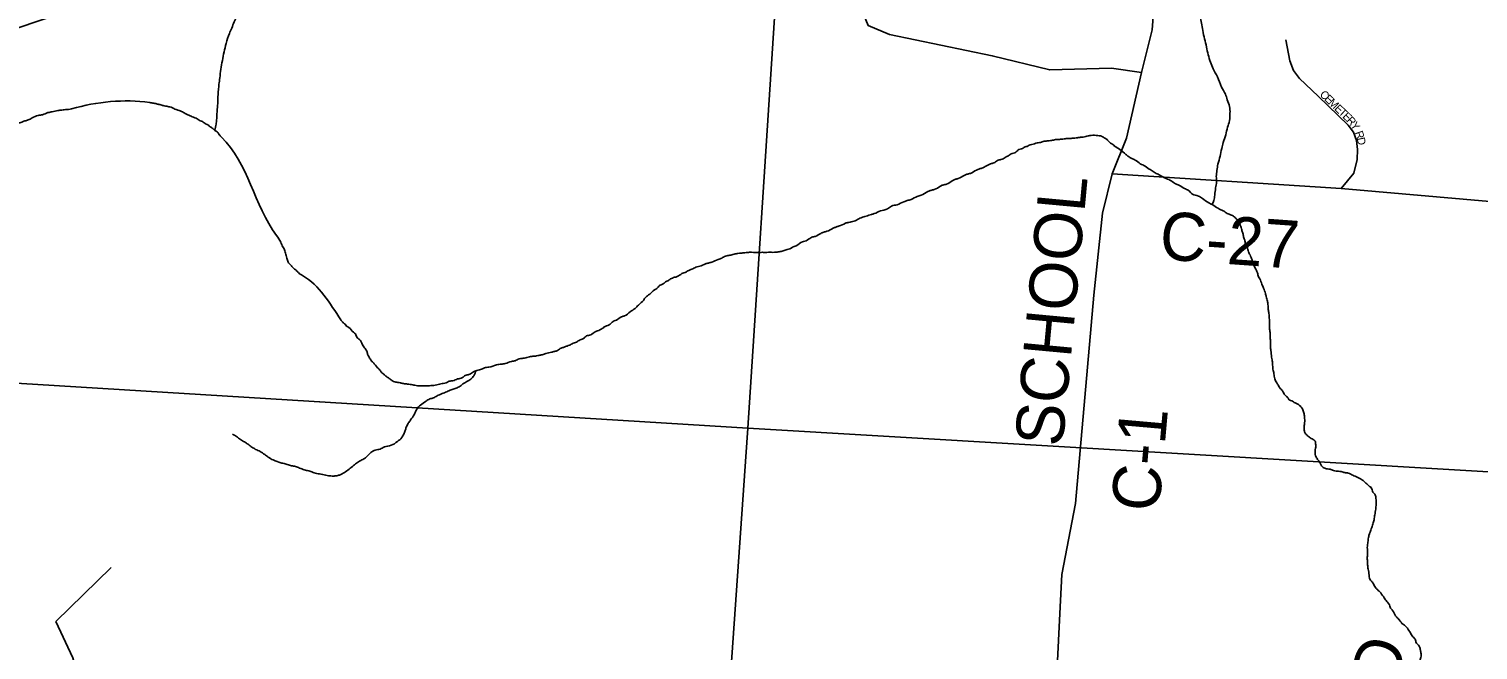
# Model space of a CAD drawing. Extents: x -15 to 405, y -40 to 87.
# Drawn here: x 5.241 to 6.955, y 15.462 to 16.197 of the extents above; entities that cross this region are included whole.
import ezdxf

# ---------------------------------------------------------------- set-up
doc = ezdxf.new("R2010")
doc.units = 0
for name, color, linetype in [('GM_P_State_Location', 7, 'Continuous'), ('GM_X_Adjacent_County_Text', 7, 'Continuous'), ('GM_X_Airport_Location_Class_2', 7, 'Continuous'), ('GM_X_Major_Lake', 7, 'Continuous'), ('GM_X_Major_River', 7, 'Continuous'), ('GM_X_Minor_Lake', 7, 'Continuous'), ('GM_X_Minor_River', 7, 'Continuous'), ('GM_X_Township_Text', 7, 'Continuous')]:
    doc.layers.add(name, color=color, linetype=linetype)

msp = doc.modelspace()

# ---------------------------------------------------------------- linework, layer by layer
at = {"layer": 'GM_P_State_Location'}
msp.add_lwpolyline([(5.2726, 15.4959), (5.3381, 15.5596)], dxfattribs=at)
at = {"layer": 'GM_X_Adjacent_County_Text'}
for points in [[(6.6405, 15.9891), (6.6428, 15.9938), (6.6438, 16.0002), (6.6448, 16.0086), (6.6458, 16.0157), (6.6456, 16.0222), (6.6463, 16.0294), (6.6476, 16.0366), (6.6502, 16.046), (6.652, 16.0554), (6.6538, 16.0622), (6.6568, 16.0716), (6.6589, 16.0803), (6.6611, 16.0882), (6.6618, 16.0969), (6.6613, 16.1049), (6.6585, 16.113), (6.6564, 16.1195), (6.6518, 16.128), (6.6469, 16.14), (6.6419, 16.1496), (6.6387, 16.1573), (6.636, 16.1662), (6.634, 16.1753), (6.6317, 16.1849), (6.6297, 16.1949), (6.6281, 16.2037), (6.6268, 16.2109), (6.6263, 16.2185), (6.6266, 16.2261), (6.6268, 16.233), (6.6297, 16.2401), (6.6367, 16.2463), (6.6442, 16.2556), (6.649, 16.2619), (6.6527, 16.269), (6.6563, 16.2757), (6.6588, 16.2832), (6.6609, 16.2896), (6.6623, 16.296), (6.6629, 16.3036), (6.6635, 16.3108), (6.6642, 16.3203), (6.6637, 16.3286), (6.6628, 16.3355), (6.6601, 16.3432), (6.6573, 16.3505), (6.6548, 16.3574), (6.6528, 16.3655), (6.652, 16.3739), (6.6523, 16.383), (6.6529, 16.3898), (6.6542, 16.397), (6.656, 16.4041), (6.6586, 16.4128), (6.6603, 16.4203), (6.6625, 16.4282), (6.6646, 16.4358), (6.6667, 16.4421), (6.6698, 16.4542), (6.672, 16.4629), (6.6734, 16.4704), (6.674, 16.478), (6.6738, 16.4845), (6.6733, 16.4925), (6.6728, 16.4997), (6.6723, 16.5066), (6.6718, 16.5138), (6.6701, 16.5211), (6.6688, 16.5283), (6.6669, 16.5375), (6.6649, 16.5463), (6.6643, 16.5532), (6.6649, 16.5596), (6.6625, 16.5662), (6.6529, 16.5729), (6.6462, 16.5777), (6.6395, 16.5817), (6.6328, 16.5854), (6.6245, 16.5895), (6.6171, 16.5924), (6.6099, 16.5953), (6.6009, 16.5986), (6.5923, 16.6019), (6.5833, 16.6053), (6.5717, 16.6094), (6.5619, 16.6136), (6.5541, 16.6169), (6.5455, 16.6202), (6.5361, 16.6239), (6.5271, 16.6276), (6.5204, 16.6301), (6.5136, 16.633), (6.5069, 16.6367), (6.4987, 16.6404), (6.4912, 16.6429), (6.483, 16.647)], [(5.4606, 16.0768), (5.4622, 16.0842), (5.4634, 16.0994), (5.4641, 16.1085), (5.4644, 16.1168), (5.465, 16.1248), (5.4656, 16.1312), (5.4666, 16.1388), (5.4677, 16.149), (5.4696, 16.1592), (5.474, 16.1796), (5.4779, 16.1913), (5.4807, 16.1976), (5.4836, 16.2051), (5.4889, 16.2141), (5.4952, 16.2218), (5.5018, 16.2269), (5.51, 16.2343), (5.5194, 16.2431), (5.5269, 16.2516), (5.5325, 16.2594), (5.5365, 16.2661), (5.5429, 16.2746), (5.5485, 16.2828), (5.5532, 16.2895), (5.5584, 16.2957), (5.5647, 16.3039), (5.5684, 16.311), (5.5748, 16.3207), (5.5777, 16.3278), (5.5828, 16.3344), (5.5899, 16.3414), (5.5989, 16.3506), (5.6056, 16.3592), (5.6147, 16.3691), (5.6238, 16.3787), (5.6335, 16.3871), (5.6417, 16.3944), (5.6492, 16.4022), (5.6559, 16.4095), (5.6626, 16.4162), (5.67, 16.4216), (5.6785, 16.4259), (5.685, 16.4291), (5.6919, 16.4311), (5.6996, 16.4347), (5.7062, 16.439), (5.714, 16.4456), (5.72, 16.4538), (5.7275, 16.463), (5.7374, 16.4741), (5.7437, 16.4811), (5.7485, 16.4878), (5.754, 16.4944), (5.7603, 16.5018), (5.7658, 16.5085), (5.7722, 16.5155), (5.7785, 16.5233)], [(5.7215, 15.7751), (5.7146, 15.7746), (5.7089, 15.7744), (5.7006, 15.7746), (5.6975, 15.7751), (5.6949, 15.7756), (5.6885, 15.7766), (5.6839, 15.7771), (5.6802, 15.778), (5.6772, 15.7785), (5.6723, 15.7798), (5.67, 15.781), (5.6671, 15.7833), (5.6637, 15.7854), (5.6608, 15.7881), (5.6582, 15.7901), (5.656, 15.7932), (5.6523, 15.7968), (5.6494, 15.8007), (5.6465, 15.8034), (5.6439, 15.8073), (5.6418, 15.8112), (5.6408, 15.8146), (5.6386, 15.8185), (5.6354, 15.8232), (5.6318, 15.8294), (5.6292, 15.8313), (5.627, 15.836), (5.6248, 15.8379), (5.6193, 15.8434), (5.6167, 15.8451), (5.6149, 15.8474), (5.6123, 15.8494), (5.6098, 15.8525), (5.5644, 15.9049), (5.5618, 15.9065), (5.5596, 15.9085), (5.5559, 15.912), (5.5526, 15.9148), (5.55, 15.9179), (5.5475, 15.9207), (5.5461, 15.9257), (5.5451, 15.9287), (5.5437, 15.9341), (5.5427, 15.9364), (5.5412, 15.9388), (5.5388, 15.9445), (5.5337, 15.9523), (5.4685, 16.0688), (5.4659, 16.0716), (5.4634, 16.0751), (5.4608, 16.0767), (5.4574, 16.0795), (5.4545, 16.0815), (5.4515, 16.0838), (5.4493, 16.0847), (5.4471, 16.0866), (5.4448, 16.0875), (5.44, 16.0903), (5.434, 16.0928), (5.4317, 16.094), (5.428, 16.0956), (5.4246, 16.0973), (5.4224, 16.0985), (5.4198, 16.0997), (5.4171, 16.1006), (5.4149, 16.1014), (5.4123, 16.1026), (5.4089, 16.1042), (5.4063, 16.1047), (5.404, 16.1052), (5.4006, 16.1057), (5.3969, 16.1069), (5.3946, 16.1074), (5.3908, 16.1083), (5.3863, 16.1092), (5.3837, 16.1096), (5.2912, 16.1021), (5.2877, 16.1014), (5.2855, 16.1015), (5.2797, 16.1006), (5.2752, 16.1003), (5.2683, 16.0987), (5.2633, 16.0977), (5.2568, 16.0952), (5.2518, 16.0943), (5.2445, 16.0915), (5.2399, 16.089), (5.236, 16.0879), (5.2333, 16.0869), (5.2291, 16.0855), (5.2261, 16.0849), (5.2222, 16.0831), (5.2195, 16.0817), (5.2141, 16.0795), (5.2118, 16.0781), (5.2091, 16.0759)], [(6.5253, 16.0581), (6.5231, 16.0601), (6.5205, 16.0617), (6.5179, 16.0641), (6.5158, 16.0664), (6.5131, 16.068), (6.5109, 16.0692), (6.5087, 16.0701), (6.5053, 16.0706), (6.4977, 16.0708), (6.4939, 16.0702), (6.4912, 16.0695), (6.4881, 16.0688), (6.4851, 16.0686), (6.4813, 16.0679), (6.4752, 16.0674), (6.4725, 16.0671), (6.4702, 16.0672), (6.4656, 16.0666), (6.4626, 16.0663), (6.4599, 16.066), (6.4554, 16.0658), (6.4508, 16.0648), (6.4477, 16.0645), (6.4454, 16.0642), (6.4409, 16.0636), (6.4363, 16.0622), (6.4336, 16.0619), (6.4271, 16.0599), (6.424, 16.0592), (6.4217, 16.0578), (6.4194, 16.0571), (6.4163, 16.0553), (6.4109, 16.0532), (6.4086, 16.051), (6.4028, 16.0489), (6.3985, 16.046), (6.3958, 16.0445), (6.3908, 16.0421), (6.3866, 16.0411), (6.3823, 16.0382), (6.3785, 16.0371), (6.3754, 16.0357), (6.3692, 16.0325), (6.3654, 16.0311), (6.3619, 16.0297), (6.3546, 16.0258), (6.3504, 16.0248), (6.3473, 16.0234), (6.3403, 16.0198), (6.3369, 16.0188), (6.3338, 16.0173), (6.3265, 16.013), (6.3222, 16.012), (6.3192, 16.0106), (6.3118, 16.0067), (6.308, 16.0057), (6.3045, 16.0043), (6.2964, 16), (6.2918, 15.9986), (6.2845, 15.995), (6.2799, 15.9937), (6.276, 15.9923), (6.268, 15.9888), (6.2614, 15.9871), (6.2564, 15.9838), (6.2483, 15.9814), (6.241, 15.9782), (6.2376, 15.9772), (6.2345, 15.9762), (6.2284, 15.9745), (6.2226, 15.972), (6.2168, 15.9692), (6.2107, 15.9679), (6.2069, 15.9668), (6.1988, 15.9633), (6.1953, 15.9623), (6.1922, 15.9609), (6.1849, 15.9573), (6.1811, 15.9563), (6.1776, 15.9549), (6.1711, 15.9513), (6.1672, 15.9503), (6.1645, 15.9489), (6.1587, 15.9456), (6.156, 15.945), (6.1487, 15.9403), (6.146, 15.9392), (6.1394, 15.936), (6.1367, 15.9353), (6.1344, 15.9347), (6.1295, 15.9333), (6.1249, 15.9327), (6.1211, 15.9324), (6.1177, 15.9326), (6.1139, 15.9323), (6.1086, 15.9325)], [(6.7535, 15.7154), (6.7513, 15.7178), (6.7499, 15.7208), (6.7497, 15.7266), (6.7498, 15.7288), (6.7503, 15.7326), (6.75, 15.7357), (6.7498, 15.7391), (6.7495, 15.7414), (6.7481, 15.746), (6.7448, 15.7507), (6.7419, 15.753), (6.7389, 15.7543), (6.7348, 15.7567), (6.7318, 15.7579), (6.73, 15.7606), (6.727, 15.7634), (6.7238, 15.7685), (6.7205, 15.7724), (6.718, 15.7766), (6.7151, 15.7817), (6.7144, 15.7843), (6.7135, 15.7901), (6.7128, 15.7928), (6.7125, 15.7954), (6.712, 15.8027), (6.7117, 15.8053), (6.7111, 15.8084), (6.7102, 15.8164), (6.7096, 15.8206), (6.7098, 15.8274), (6.7095, 15.8301), (6.7093, 15.8366), (6.709, 15.8389), (6.7087, 15.8415), (6.7086, 15.8484), (6.7084, 15.8529), (6.7078, 15.8602), (6.7075, 15.8625), (6.7069, 15.8674), (6.7067, 15.8709), (6.706, 15.8747), (6.7047, 15.88), (6.7037, 15.8839), (6.7016, 15.89), (6.6995, 15.8946), (6.6971, 15.9012), (6.6956, 15.9035), (6.6949, 15.9058), (6.6932, 15.9108), (6.6896, 15.9182), (6.689, 15.9208), (6.6879, 15.9235), (6.6855, 15.9293), (6.6837, 15.9332), (6.682, 15.9385), (6.6802, 15.9424), (6.6792, 15.947), (6.6782, 15.9497), (6.6772, 15.9539), (6.6765, 15.9562), (6.6755, 15.9604), (6.6734, 15.9658), (6.6719, 15.9685), (6.6701, 15.9709), (6.6679, 15.9736), (6.6635, 15.9764), (6.6586, 15.9785), (6.6538, 15.9817), (6.6508, 15.9829), (6.6478, 15.9845), (6.6407, 15.9889), (6.6366, 15.991), (6.6292, 15.9962), (6.6244, 15.999), (6.6176, 16.0011), (6.6124, 16.0058), (6.608, 16.0079), (6.6013, 16.0119), (6.5975, 16.0135), (6.5949, 16.0152), (6.5893, 16.0184), (6.5863, 16.0196), (6.5781, 16.0241), (6.5755, 16.0253), (6.5733, 16.0265), (6.5684, 16.0297), (6.5662, 16.0309), (6.5599, 16.0353), (6.5573, 16.0362), (6.5513, 16.0405), (6.5476, 16.0426), (6.545, 16.0438), (6.5416, 16.0458), (6.5387, 16.0482), (6.5313, 16.0541), (6.5253, 16.0581)], [(6.1086, 15.9325), (6.1055, 15.9322), (6.0956, 15.9325), (6.0911, 15.9323), (6.0877, 15.932), (6.0831, 15.9314), (6.0797, 15.9312), (6.0751, 15.9302), (6.0724, 15.9295), (6.0678, 15.9285), (6.0624, 15.9268), (6.0586, 15.9246), (6.0563, 15.924), (6.0486, 15.9208), (6.0447, 15.9198), (6.0413, 15.9188), (6.0344, 15.9159), (6.0313, 15.9153), (6.0286, 15.9142), (6.024, 15.9121), (6.0205, 15.9107), (6.017, 15.9085), (6.0144, 15.9079), (6.012, 15.9064), (6.0062, 15.9032), (6.0032, 15.9025), (6.0009, 15.9015), (5.9974, 15.8993), (5.9939, 15.8975), (5.9904, 15.8946), (5.9869, 15.8932), (5.9838, 15.8895), (5.9811, 15.8881), (5.9752, 15.8829), (5.9705, 15.8793), (5.9681, 15.876), (5.9619, 15.8701), (5.9579, 15.866), (5.9552, 15.8642), (5.9521, 15.8621), (5.9455, 15.8573), (5.942, 15.8563), (5.9358, 15.8523), (5.9331, 15.8513), (5.9308, 15.8498), (5.9257, 15.8458), (5.9227, 15.8448), (5.9204, 15.8433), (5.9149, 15.8401), (5.9122, 15.8391), (5.9095, 15.8376), (5.9041, 15.8344), (5.8995, 15.833), (5.8968, 15.8304), (5.8941, 15.8294), (5.8918, 15.8283), (5.8875, 15.8258), (5.8848, 15.8248), (5.8825, 15.8237), (5.8802, 15.8226), (5.8775, 15.8216), (5.874, 15.8202), (5.8706, 15.8192), (5.8663, 15.8163), (5.8625, 15.8152), (5.859, 15.8142), (5.8525, 15.8129), (5.8479, 15.8112), (5.8441, 15.8105), (5.8414, 15.8099), (5.8357, 15.8093), (5.83, 15.808), (5.8242, 15.807), (5.8208, 15.8064), (5.8162, 15.8042), (5.8116, 15.8033), (5.8043, 15.8008), (5.7997, 15.8002), (5.794, 15.7993), (5.7848, 15.7965), (5.7798, 15.7959), (5.7764, 15.7942), (5.7737, 15.7935), (5.7706, 15.7928), (5.7683, 15.7918), (5.7652, 15.79), (5.7614, 15.7878), (5.7571, 15.7868), (5.7536, 15.7843), (5.7506, 15.7832), (5.7479, 15.7826), (5.7425, 15.7805), (5.7379, 15.7799), (5.7345, 15.7781), (5.731, 15.7774), (5.7283, 15.7768), (5.7215, 15.7751)], [(5.7699, 15.7925), (5.767, 15.7865), (5.7635, 15.7824), (5.7542, 15.7767), (5.7499, 15.7734), (5.7452, 15.7713), (5.7403, 15.7699), (5.7352, 15.7674), (5.7295, 15.7653), (5.7237, 15.7625), (5.7194, 15.7603), (5.7152, 15.759), (5.7106, 15.7564), (5.704, 15.7517), (5.7, 15.7473), (5.6964, 15.7402), (5.6924, 15.7343), (5.6896, 15.7302), (5.6872, 15.7257), (5.6859, 15.7215), (5.6842, 15.7174), (5.6818, 15.7133), (5.6767, 15.7086), (5.6694, 15.7042), (5.6613, 15.7022), (5.6563, 15.6997), (5.6506, 15.6984), (5.6452, 15.6955), (5.6389, 15.6893), (5.6346, 15.6868), (5.6296, 15.6839), (5.6249, 15.6803), (5.6195, 15.6759), (5.614, 15.6719), (5.6082, 15.669), (5.604, 15.668), (5.5995, 15.6678), (5.5938, 15.6684), (5.5863, 15.6701), (5.5798, 15.6711), (5.5742, 15.6732), (5.5693, 15.6745), (5.5637, 15.6762), (5.5584, 15.6783), (5.5539, 15.6796), (5.549, 15.6805), (5.5438, 15.6822), (5.5389, 15.6835), (5.5299, 15.6868), (5.5239, 15.6901), (5.5198, 15.6932), (5.5143, 15.6968), (5.509, 15.6993), (5.5046, 15.7021), (5.5001, 15.7053), (5.496, 15.7081), (5.4912, 15.7109), (5.4864, 15.7145), (5.4815, 15.7173)], [(6.8709, 15.4079), (6.8718, 15.4105), (6.8738, 15.4139), (6.8754, 15.4169), (6.8758, 15.4191), (6.8775, 15.4221), (6.8787, 15.4267), (6.8812, 15.4315), (6.882, 15.4341), (6.8833, 15.4375), (6.8845, 15.4401), (6.8854, 15.4443), (6.8863, 15.4473), (6.8872, 15.4518), (6.888, 15.4548), (6.8881, 15.4575), (6.8874, 15.4598), (6.8868, 15.4636), (6.8836, 15.469), (6.8817, 15.4714), (6.8814, 15.4737), (6.8782, 15.4776), (6.8753, 15.4822), (6.8717, 15.4877), (6.8698, 15.49), (6.8665, 15.4924), (6.8621, 15.4975), (6.8599, 15.4999), (6.8577, 15.5026), (6.8541, 15.5088), (6.8519, 15.5115), (6.8498, 15.5165), (6.8465, 15.5204), (6.8433, 15.5251), (6.8389, 15.5309), (6.8363, 15.5333), (6.8338, 15.5361), (6.8313, 15.5407), (6.8291, 15.5434), (6.8273, 15.5458), (6.8266, 15.5485), (6.8257, 15.5561), (6.825, 15.5588), (6.8247, 15.5614), (6.8245, 15.5668), (6.8242, 15.5694), (6.8244, 15.574), (6.8243, 15.5812), (6.8244, 15.585), (6.8249, 15.5884), (6.8254, 15.5937), (6.8259, 15.5964), (6.8267, 15.599), (6.828, 15.6024), (6.8289, 15.6054), (6.8309, 15.611), (6.8314, 15.6137), (6.8322, 15.6159), (6.8327, 15.6193), (6.8332, 15.6219), (6.8337, 15.625), (6.8342, 15.6288), (6.8347, 15.6341), (6.8348, 15.6371), (6.8343, 15.6424), (6.8332, 15.6463), (6.831, 15.6486), (6.8289, 15.654), (6.8267, 15.6556), (6.8238, 15.6587), (6.8216, 15.6603), (6.8186, 15.6631), (6.8164, 15.6643), (6.81, 15.6676), (6.807, 15.6688), (6.8048, 15.67), (6.8018, 15.6712), (6.7976, 15.6718), (6.7935, 15.673), (6.7901, 15.6735), (6.7875, 15.6736), (6.7841, 15.6745), (6.7803, 15.6758), (6.7773, 15.6762), (6.7728, 15.6775), (6.7702, 15.6799), (6.7684, 15.683), (6.7662, 15.6865), (6.7637, 15.6904), (6.7627, 15.6934), (6.7629, 15.7007), (6.7634, 15.7033), (6.7631, 15.706), (6.7628, 15.7083), (6.7602, 15.711), (6.758, 15.7122), (6.7535, 15.7154)]]:
    msp.add_spline(points, degree=3, dxfattribs=at)
at = {"layer": 'GM_X_Airport_Location_Class_2'}
for points in [[(5.6339, 16.776), (6.157, 16.7438), (6.1499, 16.6258), (6.1224, 16.2039), (6.0913, 15.7244), (5.0777, 15.7867), (5.1502, 16.8049)], [(5.0777, 15.7867), (6.0913, 15.7244), (6.0205, 14.7092), (5.0077, 14.7692)], [(6.0913, 15.7244), (7.1015, 15.6648), (7.0227, 14.6484), (6.0205, 14.7092)]]:
    msp.add_lwpolyline(points, close=True, dxfattribs=at)
at = {"layer": 'GM_X_Major_River'}
msp.add_lwpolyline([(6.7933, 16.0078), (6.8084, 16.026), (6.8121, 16.0423), (6.8125, 16.054), (6.8114, 16.0646), (6.8078, 16.0744), (6.8016, 16.0828), (6.766, 16.117), (6.744, 16.1381), (6.737, 16.1477), (6.7327, 16.1591), (6.7278, 16.1838)], dxfattribs=at)
at = {"layer": 'GM_X_Township_Text'}
for points in [[(5.1246, 16.1831), (5.125, 16.1832), (5.2235, 16.1964), (5.3589, 16.2425), (5.4273, 16.2948), (5.6105, 16.3601), (5.6816, 16.3786), (5.7938, 16.4377), (5.8462, 16.4562), (5.8752, 16.4603), (5.9013, 16.4526), (5.9662, 16.4183), (6.0759, 16.3676), (6.1765, 16.3002), (6.2197, 16.2356), (6.2337, 16.2006), (6.2591, 16.1903), (6.3806, 16.165), (6.4486, 16.1482), (6.5216, 16.1503), (6.5573, 16.1453)], [(6.5573, 16.1453), (6.5699, 16.1958), (6.5773, 16.2922)], [(6.4322, 15.0091), (6.4328, 15.0113), (6.4353, 15.0196), (6.4406, 15.0521), (6.4479, 15.0996), (6.4459, 15.1984), (6.4525, 15.3455), (6.4604, 15.505), (6.463, 15.5514), (6.4791, 15.6352), (6.4902, 15.7606), (6.5009, 15.8819), (6.5109, 15.9788), (6.5225, 16.0253), (6.5393, 16.0675), (6.5573, 16.1453)], [(6.5225, 16.0253), (6.7933, 16.0078), (7.0506, 15.9856)], [(5.2726, 15.4959), (5.2928, 15.4528), (5.3092, 15.3935), (5.3241, 15.3535), (5.3285, 15.3488), (5.3396, 15.337), (5.3858, 15.3094), (5.426, 15.2863), (5.4411, 15.2752)]]:
    msp.add_lwpolyline(points, dxfattribs=at)

# ---------------------------------------------------------------- texts
at = {"layer": 'GM_X_Major_Lake'}
for s, rotation, p in [('C', 316.1509, (6.7672, 16.1183)), ('E', 316.14, (6.7726, 16.1132)), ('M', 316.1464, (6.7774, 16.1085)), ('E', 316.1652, (6.7846, 16.1016)), ('T', 316.14, (6.7895, 16.097)), ('E', 316.14, (6.7943, 16.0924)), ('R', 313.6263, (6.799, 16.0878)), ('Y', 304.6357, (6.8039, 16.0827)), ('R', 289.2259, (6.8094, 16.0742)), ('D', 282.2016, (6.8118, 16.0674))]:
    msp.add_text(s, height=0.00947, rotation=rotation, dxfattribs=at).set_placement(p)
at = {"layer": 'GM_X_Minor_Lake'}
for s, rotation, p in [('SCHOOL', 84.6809, (6.4637, 15.7014)), ('C-27', 355.8896, (6.5773, 15.9245)), ('C-1', 84.9702, (6.5777, 15.6243))]:
    msp.add_text(s, height=0.05682, rotation=rotation, dxfattribs=at).set_placement(p)
at = {"layer": 'GM_X_Minor_River'}
msp.add_text('D', height=0.0568, rotation=75.0484, dxfattribs=at).set_placement((6.8581, 15.4154))

doc.saveas('drawing.dxf')
